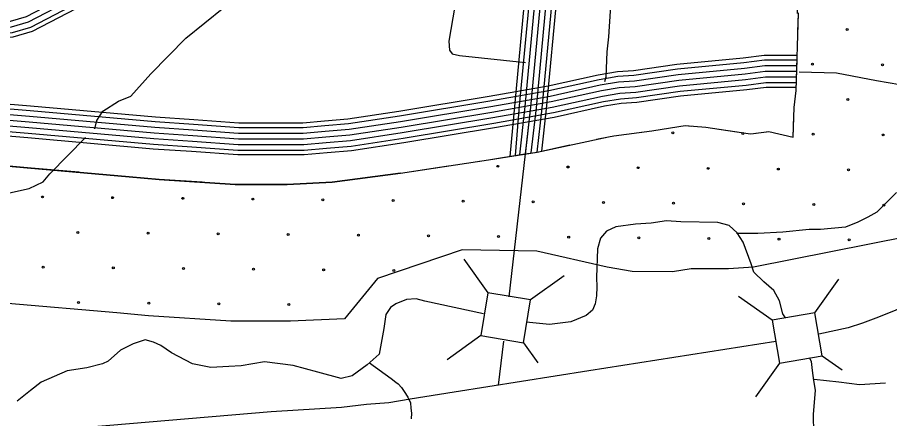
# Model space of a CAD drawing. Extents: x 1788175 to 1969470, y 584502 to 738744.
# Drawn here: x 1842257 to 1847041, y 674646 to 676844 of the extents above; entities that cross this region are included whole.
import ezdxf

# ---------------------------------------------------------------- set-up
doc = ezdxf.new("R2010")
doc.units = 0
for name, color, linetype in [('DESIGN - EROSION CONTROL - Devices', 7, 'Continuous'), ('DESIGN - SCRATCH - User 1', 7, 'Continuous'), ('DESIGN - TRANSPORTATION - Text', 7, 'Continuous'), ('SURVEY - CONTOURS - Index with Text', 7, 'Continuous'), ('SURVEY - DRAINAGE - Area Shapes', 7, 'Continuous'), ('SURVEY - DRAINAGE - Storm Sewer', 7, 'Continuous'), ('SURVEY - PROPERTY - Owners', 7, 'Continuous'), ('SURVEY - TRANSPORTATION - Roads', 7, 'Continuous'), ('SURVEY - VEGETATION - Features with Text', 7, 'Continuous')]:
    doc.layers.add(name, color=color, linetype=linetype)

msp = doc.modelspace()

# ---------------------------------------------------------------- linework, layer by layer
at = {"layer": 'DESIGN - EROSION CONTROL - Devices'}
for centre in [(1846807.8, 676778.7), (1846617.4, 676588.3), (1847002, 676584.6), (1846811.6, 676394.2), (1845852.1, 676211.2), (1846236.6, 676207.5), (1846621.2, 676203.8), (1847005.7, 676200), (1844892.5, 676028.3), (1845277.1, 676024.6), (1845661.7, 676020.8), (1846046.2, 676017.1), (1846430.8, 676013.4), (1846815.3, 676009.6), (1842394.8, 675860.3), (1842779.4, 675856.5), (1843163.9, 675852.8), (1843548.5, 675849.1), (1843933, 675845.3), (1844317.6, 675841.6), (1844702.1, 675837.9), (1845086.7, 675834.1), (1845471.2, 675830.4), (1845855.8, 675826.7), (1846240.4, 675822.9), (1846624.9, 675819.2), (1847009.5, 675815.5), (1842589, 675666.1), (1842973.5, 675662.4), (1843358.1, 675658.7), (1843742.6, 675654.9), (1844127.2, 675651.2), (1844511.7, 675647.5), (1844896.3, 675643.7), (1845280.8, 675640), (1845665.4, 675636.3), (1846049.9, 675632.5), (1846434.5, 675628.8), (1846819, 675625.1), (1842398.6, 675475.7), (1842783.1, 675472), (1843167.7, 675468.3), (1843552.2, 675464.5), (1843936.8, 675460.8), (1844321.3, 675457.1), (1842592.7, 675281.6), (1842977.3, 675277.8), (1843361.8, 675274.1), (1843746.4, 675270.4)]:
    msp.add_circle(centre, 5.28, dxfattribs=at)
at = {"layer": 'DESIGN - SCRATCH - User 1'}
for points in [[(1846517.5, 676350.1), (1846527.9, 676443.4), (1846541.6, 676866.7), (1846535.5, 676866.5), (1846525.9, 677133.5), (1846504.6, 677373), (1846658.9, 677379.5), (1846721.1, 677378.1)], [(1847153.2, 676844), (1847093.4, 676819), (1847138.6, 676713.8), (1847206.1, 676556.2), (1847222.3, 676519.3), (1847567.9, 675726.9), (1846295.2, 675475.9), (1846157.7, 675466.6), (1845953.2, 675466), (1845850.1, 675449.3), (1845629.5, 675451.3), (1845629.1, 675451.3), (1845492.1, 675475.9), (1845106.2, 675562.6), (1844696.8, 675570.5), (1844232.2, 675412.9)], [(1844358.5, 675990.8), (1844840.9, 676064.2), (1845107.1, 676106.6), (1845498.7, 676190.3), (1845528.8, 676194.5), (1845737.5, 676222), (1845885.7, 676246), (1845919.5, 676251.6), (1846032.2, 676242.4), (1846265.2, 676208.9), (1846280.2, 676206.7), (1846379.4, 676219.1), (1846512.9, 676188.3), (1846517.5, 676350.1)], [(1840562.4, 676163.7), (1841666.8, 676076), (1842869.2, 675971.5), (1843035.1, 675956.1), (1843451.8, 675929), (1843737.3, 675929), (1843984.3, 675940.6), (1844358.5, 675990.8)], [(1844232.2, 675412.9), (1844051.8, 675193), (1843754.9, 675179.1), (1843427.5, 675179.1), (1842976, 675208.3), (1842801.9, 675224.6), (1841604.7, 675328.5), (1840603.9, 675269.3)]]:
    msp.add_lwpolyline(points, dxfattribs=at)
at = {"layer": 'DESIGN - TRANSPORTATION - Text'}
for points in [[(1842681.2, 676233.8), (1842691.9, 676279.7), (1842724.7, 676331.2), (1842811.4, 676385.8), (1842879.8, 676412.8), (1842989.6, 676535.1), (1843180.4, 676730.3), (1843388.9, 676899.1)], [(1840911, 675623.4), (1841209.1, 675803.6), (1841295.9, 675860.2), (1841352.2, 675887.4), (1841430.3, 675900.1), (1841799.8, 675892.2), (1842027.2, 675872.6), (1842197.1, 675879.9), (1842321.3, 675905.9), (1842397.8, 675942.7), (1842434.4, 675986.2), (1842630, 676186.4)], [(1847078.2, 675885.1), (1847032.4, 675839.3), (1846970.6, 675777.5), (1846922.6, 675750), (1846867.7, 675722.6), (1846799, 675695.1), (1846661.7, 675681.4), (1846599.9, 675681.4), (1846455.7, 675667.6), (1846318.4, 675660.8), (1846201.7, 675660.8)], [(1845816.7, 675729.9), (1845732.7, 675717.2), (1845646.7, 675712.2), (1845538.6, 675697.5), (1845488.4, 675672.1), (1845455.9, 675634.5), (1845439.2, 675576.6), (1845434.2, 675419), (1845435.7, 675367.8), (1845432.6, 675317.7), (1845426.3, 675273.9), (1845410.7, 675239.5), (1845376.3, 675211.3), (1845291.9, 675176.9), (1845176.2, 675161.2), (1845048, 675173.8)], [(1846469.9, 675197.1), (1846455.8, 675219.6), (1846436.8, 675291.9), (1846405.5, 675348.4), (1846352.1, 675395), (1846296.9, 675447.8), (1846281.5, 675494), (1846237, 675612.6), (1846205.6, 675663.1), (1846160.2, 675703.6), (1846098.5, 675720.4), (1845896.7, 675724.9), (1845816.7, 675729.9)], [(1844813.5, 675220.7), (1844491.5, 675289.5), (1844444.6, 675302), (1844391.5, 675298.9), (1844332.1, 675273.9), (1844303.9, 675255.1), (1844277.3, 675215.7), (1844266.4, 675139.3), (1844241.8, 674998), (1844175.2, 674940.7), (1844092.5, 674879.7), (1844032.4, 674866.4), (1843905, 674900), (1843769.6, 674937.6), (1843612, 674957.6), (1843483.8, 674935.1), (1843417.1, 674932.1)], [(1843417.1, 674932.1), (1843317.2, 674926.1), (1843216.6, 674945.3), (1843102.5, 675006.8), (1843043.3, 675046.9), (1843003.6, 675065.4), (1842957.8, 675078), (1842891.5, 675054.7), (1842823.2, 675021.5), (1842754.5, 674960.3), (1842724.4, 674946.7), (1842638.2, 674923.7), (1842530.1, 674907), (1842387.5, 674844.7), (1842328.9, 674799.3), (1842256.3, 674742.2)], [(1846625.9, 674565.4), (1846622.8, 674669.1), (1846634.4, 674801.1), (1846625.7, 674855), (1846618.8, 674909.9), (1846612.4, 674959.5), (1846601.2, 674978.6)], [(1844188.6, 674952.3), (1844307.5, 674865.8), (1844332.1, 674845.7), (1844345.5, 674836.8), (1844363.3, 674816.7), (1844379, 674794.4), (1844399.1, 674763.1), (1844412.4, 674731.9), (1844414.7, 674702.8), (1844419.1, 674676.1), (1844416.9, 674644.8)], [(1846627.9, 674862.3), (1846762.2, 674848), (1846876.6, 674833.2), (1847018.2, 674842.7)]]:
    msp.add_lwpolyline(points, dxfattribs=at)
at = {"layer": 'SURVEY - CONTOURS - Index with Text'}
for points in [[(1846533.2, 676609.3), (1846354.1, 676609.3), (1846241.3, 676595.2), (1845876.9, 676560.8), (1845638.9, 676526.2), (1845551.2, 676520.4), (1845448.3, 676503), (1845172.8, 676442.1), (1844849.1, 676385.2), (1844353, 676303), (1844073.1, 676260.5), (1843942.8, 676249.9), (1843823.7, 676239.4), (1843687, 676239.4), (1843471.2, 676239.4), (1843223, 676257.1), (1843012.6, 676271.4), (1842326.7, 676332.2), (1840775.1, 676461), (1840193.2, 676511), (1838788.9, 676664.8)], [(1846534.1, 676635), (1846352.5, 676635), (1846238.5, 676620.8), (1845873.8, 676586.3), (1845636.2, 676551.8), (1845548.2, 676546), (1845443.4, 676528.2), (1845167.8, 676467.4), (1844844.8, 676410.5), (1844348.9, 676328.4), (1844070.1, 676286), (1843940.6, 676275.5), (1843822.6, 676265.1), (1843687, 676265.1), (1843472.1, 676265.1), (1843224.8, 676282.8), (1843014.6, 676297), (1842328.9, 676357.8), (1840777.3, 676486.6), (1840195.7, 676536.6), (1838791.7, 676690.3)], [(1846531.2, 676547.3), (1846357.9, 676547.3), (1846248.1, 676533.5), (1845884.2, 676499.2), (1845645.5, 676464.5), (1845558.5, 676458.7), (1845460.2, 676442.1), (1845184.9, 676381.3), (1844859.6, 676324.1), (1844362.7, 676241.8), (1844080.3, 676198.8), (1843948, 676188.1), (1843826.4, 676177.4), (1843687, 676177.4), (1843468.9, 676177.4), (1843218.7, 676195.3), (1843007.8, 676209.6), (1842321.4, 676270.4), (1840769.9, 676399.2), (1840187.2, 676449.3), (1838782.3, 676603.1)], [(1846531.2, 676547.3), (1846357.9, 676547.3), (1846248.1, 676533.5), (1845884.2, 676499.2), (1845645.5, 676464.5), (1845558.5, 676458.7), (1845460.2, 676442.1), (1845184.9, 676381.3), (1844859.6, 676324), (1844362.7, 676241.8), (1844080.3, 676198.8), (1843948, 676188.1), (1843826.4, 676177.4), (1843687, 676177.4), (1843468.9, 676177.4), (1843218.7, 676195.3), (1843007.8, 676209.6), (1842321.4, 676270.4), (1840769.9, 676399.2), (1840187.2, 676449.3), (1838782.3, 676603.1)], [(1846532.2, 676578.3), (1846356, 676578.3), (1846244.7, 676564.4), (1845880.5, 676530), (1845642.2, 676495.4), (1845554.8, 676489.6), (1845454.2, 676472.5), (1845178.9, 676411.7), (1844854.4, 676354.6), (1844357.8, 676272.4), (1844076.7, 676229.6), (1843945.4, 676219), (1843825.1, 676208.4), (1843687, 676208.4), (1843470.1, 676208.4), (1843220.9, 676226.2), (1843010.2, 676240.5), (1842324.1, 676301.3), (1840772.5, 676430.1), (1840190.2, 676480.1), (1838785.6, 676634)], [(1846530.2, 676516.3), (1846359.9, 676516.3), (1846251.5, 676502.7), (1845887.9, 676468.4), (1845648.7, 676433.7), (1845562.1, 676427.9), (1845466.1, 676411.7), (1845190.9, 676350.9), (1844864.8, 676293.5), (1844367.5, 676211.1), (1844083.8, 676168), (1843950.6, 676157.2), (1843827.8, 676146.4), (1843687, 676146.4), (1843467.8, 676146.4), (1843216.5, 676164.3), (1843005.4, 676178.7), (1842318.8, 676239.5), (1840767.3, 676368.3), (1840184.2, 676418.4), (1838778.9, 676572.3)], [(1846528.4, 676460.6), (1846363.3, 676460.6), (1846257.5, 676447.3), (1845894.5, 676413.1), (1845654.6, 676378.2), (1845568.6, 676372.5), (1845476.8, 676357), (1845201.8, 676296.2), (1844874.2, 676238.6), (1844376.3, 676156.1), (1844090.3, 676112.6), (1843955.3, 676101.7), (1843830.3, 676090.6), (1843687, 676090.6), (1843465.8, 676090.6), (1843212.7, 676108.7), (1843001, 676123.1), (1842314, 676184), (1840762.6, 676312.8), (1840178.8, 676363), (1838773, 676516.9)], [(1846529.2, 676485.3), (1846361.8, 676485.3), (1846254.9, 676471.9), (1845891.6, 676437.6), (1845652, 676402.8), (1845565.7, 676397.1), (1845472, 676381.2), (1845197, 676320.5), (1844870, 676262.9), (1844372.4, 676180.5), (1844087.4, 676137.2), (1843953.2, 676126.3), (1843829.2, 676115.4), (1843687, 676115.4), (1843466.7, 676115.4), (1843214.4, 676133.4), (1843003, 676147.7), (1842316.1, 676208.6), (1840764.7, 676337.4), (1840181.2, 676387.6), (1838775.6, 676541.5)], [(1846544.6, 676546.3), (1846749.3, 676540.4), (1846969, 676499.2), (1847161.2, 676464.9), (1847283.8, 676428.8)]]:
    msp.add_lwpolyline(points, dxfattribs=at)
at = {"layer": 'SURVEY - DRAINAGE - Area Shapes'}
for points in [[(1845042, 676096.2), (1844951.7, 675313.4)], [(1847665.6, 675499.6), (1847553.6, 675448.4), (1847373.4, 675369.5), (1847193, 675294.6), (1847075.2, 675239.9), (1846979.3, 675201.8), (1846892, 675168.9), (1846814, 675143.4), (1846653.2, 675108.8), (1846651.2, 675108.3)], [(1846417, 675068.2), (1845391.5, 674907.3), (1844653.3, 674791.3), (1844412, 674751.5), (1844294.9, 674733), (1844172.3, 674723.9), (1844034.6, 674706.6), (1843648.3, 674682.2), (1841855.5, 674530.6), (1841498.6, 674508.5), (1839910.3, 674354.1)], [(1844922.6, 675069.9), (1844893.2, 674829)]]:
    msp.add_lwpolyline(points, dxfattribs=at)
at = {"layer": 'SURVEY - DRAINAGE - Storm Sewer'}
for p, q in [((1844705.7, 675519.8), (1844837.7, 675335)), ((1845256.8, 675427.9), (1845072, 675295.9)), ((1846631.2, 675224.8), (1846762.3, 675410.2)), ((1846397, 675184.6), (1846211.6, 675315.7)), ((1844798.6, 675100.6), (1844613.8, 674968.6)), ((1845032.9, 675061.5), (1845112, 674950.8)), ((1846671.3, 674990.6), (1846780.6, 674913.3)), ((1846437.2, 674950.4), (1846306, 674765))]:
    msp.add_line(p, q, dxfattribs=at)
for points in [[(1844837.7, 675335), (1844798.6, 675100.6), (1845032.9, 675061.5), (1845072, 675295.9)], [(1846437.2, 674950.4), (1846671.4, 674990.6), (1846631.2, 675224.8), (1846397, 675184.6)]]:
    msp.add_lwpolyline(points, close=True, dxfattribs=at)
at = {"layer": 'SURVEY - PROPERTY - Owners'}
msp.add_lwpolyline([(1845479.6, 676492.2), (1845486.8, 676519.5), (1845492.4, 676655.9), (1845500.4, 676738.2), (1845520.2, 677021.3), (1845545, 677087.1)], dxfattribs=at)
at = {"layer": 'SURVEY - TRANSPORTATION - Roads'}
for points in [[(1842781.2, 677095.9), (1842304.6, 676847.5), (1842216.7, 676821.2), (1842124.9, 676814.6), (1841777.2, 676794.9), (1841514.9, 676814.6), (1840832.8, 676873.6), (1840537.6, 676893.3), (1840242.5, 676906.4), (1839921.1, 676952.3), (1839140.6, 677050.7), (1838871.7, 677103.2), (1838648.7, 677162.2), (1838246.7, 677317.1), (1836873, 678090.5)], [(1842781.2, 677095.9), (1842304.6, 676847.5), (1842216.7, 676821.2), (1842124.9, 676814.6), (1841777.2, 676794.9), (1841514.9, 676814.6), (1840832.8, 676873.6), (1840537.6, 676893.3), (1840242.5, 676906.4), (1839921.1, 676952.3), (1839140.6, 677050.7), (1838871.7, 677103.2), (1838648.7, 677162.2), (1838246.7, 677317.1), (1836873, 678090.5)], [(1842809.8, 677040.9), (1842328, 676789.8), (1842227.9, 676759.8), (1842128.8, 676752.7), (1841776.7, 676732.8), (1841509.9, 676752.8), (1840828, 676811.8), (1840534.2, 676831.4), (1840236.7, 676844.6), (1839912.8, 676890.9), (1839130.8, 676989.5), (1838857.8, 677042.7), (1838629.6, 677103.2), (1838220.2, 677260.9), (1836842.6, 678036.5)], [(1842795.5, 677068.4), (1842316.3, 676818.6), (1842222.3, 676790.5), (1842126.8, 676783.7), (1841777, 676763.9), (1841512.4, 676783.7), (1840830.4, 676842.7), (1840535.9, 676862.4), (1840239.6, 676875.5), (1839917, 676921.6), (1839135.7, 677020.1), (1838864.8, 677073), (1838639.1, 677132.7), (1838233.5, 677289), (1836857.8, 678063.5)], [(1842821.3, 677019), (1842337.3, 676766.7), (1842232.4, 676735.4), (1842130.4, 676728.1), (1841776.4, 676708), (1841507.9, 676728.2), (1840826.1, 676787.2), (1840532.8, 676806.7), (1840234.4, 676820), (1839909.5, 676866.4), (1839126.9, 676965.1), (1838852.3, 677018.6), (1838621.9, 677079.6), (1838209.7, 677238.5), (1836830.5, 678014.9)], [(1844698.7, 677152.6), (1844623.2, 676714.9), (1844626.5, 676664.8), (1844642.3, 676644.6), (1844682.1, 676636.1), (1845043.2, 676598)], [(1845043, 676986.4), (1844958.1, 676082.9)], [(1845067.5, 676973), (1845009.9, 676359.2), (1844988.1, 676087.5)], [(1845097.7, 676962.9), (1845040.7, 676356), (1845010.2, 676091.2)], [(1845128.5, 676959.1), (1845071.6, 676352.8), (1845041.5, 676092.6)], [(1845128.5, 676959.1), (1845071.6, 676352.8), (1845042, 676096.2)], [(1845160, 676962.7), (1845102.4, 676349.6), (1845073.7, 676101.3)], [(1845191.9, 676970.9), (1845133.2, 676346.3), (1845105.5, 676106.3)], [(1845217.9, 676983.6), (1845157.8, 676343.8), (1845131, 676111.7)]]:
    msp.add_lwpolyline(points, dxfattribs=at)
at = {"layer": 'SURVEY - VEGETATION - Features with Text'}
for points in [[(1846517.5, 676350.1), (1846527.9, 676443.4), (1846541.6, 676866.7), (1846535.5, 676866.5), (1846525.9, 677133.5), (1846504.6, 677373), (1846658.9, 677379.5), (1846721.1, 677378.1)], [(1846538.2, 676763.4), (1846541.6, 676866.7), (1846535.5, 676866.5), (1846529.9, 677020.9)], [(1846517.5, 676350.1), (1846527.9, 676443.4), (1846533.4, 676613.5)], [(1844358.5, 675990.8), (1844840.9, 676064.2), (1845107.1, 676106.6), (1845498.7, 676190.3), (1845528.8, 676194.5), (1845737.5, 676222), (1845885.7, 676246), (1845919.5, 676251.6), (1846032.2, 676242.4), (1846265.2, 676208.9), (1846280.2, 676206.7), (1846379.4, 676219.1), (1846512.9, 676188.3), (1846517.5, 676350.1)], [(1846366.7, 676217.5), (1846379.4, 676219.1), (1846512.9, 676188.3), (1846516.1, 676302.5)], [(1845695.1, 676216.4), (1845737.5, 676222), (1845885.7, 676246), (1845919.5, 676251.6), (1845956.2, 676248.6)], [(1846105.2, 676231.9), (1846265.2, 676208.9), (1846280.2, 676206.7), (1846366.7, 676217.5)], [(1845434.2, 676176.5), (1845498.7, 676190.3), (1845528.8, 676194.5), (1845695.1, 676216.4)], [(1844358.5, 675990.8), (1843984.3, 675940.6), (1843737.3, 675929), (1843451.8, 675929), (1843035.1, 675956.1), (1842869.2, 675971.5), (1841666.8, 676076), (1840562.4, 676163.7)], [(1845028.6, 676094.1), (1845107.1, 676106.6), (1845287.6, 676145.2)], [(1844767.8, 676053), (1844840.9, 676064.2), (1845028.6, 676094.1)], [(1842331.8, 676018.2), (1842068.8, 676041.1)], [(1844358.5, 675990.8), (1844619.5, 676030.5)], [(1842594.8, 675995.4), (1842331.8, 676018.2)], [(1843007.2, 675958.7), (1842869.2, 675971.5), (1842744.2, 675982.4)], [(1844358.5, 675990.8), (1844096.9, 675955.7)], [(1843270.5, 675940.8), (1843035.1, 675956.1), (1843007.2, 675958.7)], [(1843947.9, 675938.9), (1843737.3, 675929), (1843684.2, 675929)], [(1843684.2, 675929), (1843451.8, 675929), (1843420.2, 675931.1)]]:
    msp.add_lwpolyline(points, dxfattribs=at)

doc.saveas('drawing.dxf')
